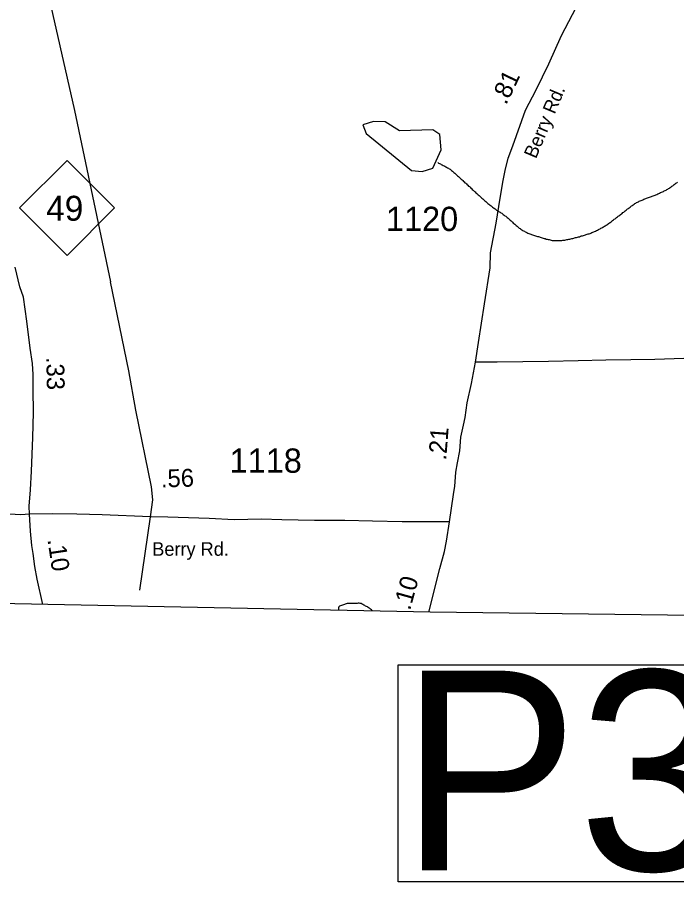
# Model space of a CAD drawing. Extents: x 1950930 to 2061844, y 904556 to 1017002.
# Drawn here: x 1990305 to 1994927, y 904556 to 910614 of the extents above; entities that cross this region are included whole.
import ezdxf

# ---------------------------------------------------------------- set-up
doc = ezdxf.new("R2010")
doc.units = 0
for name, color, linetype in [('Exist Boundary Political CountyLine', 7, 'Continuous'), ('Exist Hydrographic Misc Water Feature', 7, 'Continuous'), ('Exist Road Primary NC Attributed', 7, 'Continuous'), ('Exist Road Primary NC Mileage Hundredths English Label', 7, 'Continuous'), ('Exist Road Primary NC Shield CELL', 7, 'Continuous'), ('Exist Road Primary NC Shield Number Label', 7, 'Continuous'), ('Exist Road Primary US Structure Standard Bridge CELL', 7, 'Continuous'), ('Exist Road Secondary Structure Pipe Number Label', 7, 'Continuous'), ('Exist Road Secondary Type 41 Attributed', 7, 'Continuous'), ('Exist Road Secondary Type 51 Attributed', 7, 'Continuous'), ('Exist Road Secondary Type 51 Label', 7, 'Continuous'), ('Exist Road Secondary Type 51 Number Label', 7, 'Continuous'), ('Exist Utilities Electrical Transmission Line', 7, 'Continuous')]:
    doc.layers.add(name, color=color, linetype=linetype)

msp = doc.modelspace()

# ---------------------------------------------------------------- linework, layer by layer
at = {"layer": 'Exist Boundary Political CountyLine'}
msp.add_lwpolyline([(2014538, 906012.8), (1997082.5, 906396.5), (1993199.8, 906445.3), (1978988.5, 906730.2), (1974332.2, 906819.9), (1966688.7, 906863.1), (1954666.9, 907077.7)], dxfattribs=at)
at = {"layer": 'Exist Hydrographic Misc Water Feature'}
for points in [[(1993142.4, 909532.8), (1993217.3, 909557.5), (1993276.3, 909684.2), (1993267.3, 909792.7), (1993217.3, 909826.5), (1992984.3, 909818.2), (1992884.3, 909882.6), (1992801.4, 909884.3), (1992726.4, 909859.6), (1992751.4, 909800), (1993067.4, 909540.9), (1993142.4, 909532.8)], [(1993252.2, 909595.4), (1993258, 909592.1), (1993264.3, 909588.7), (1993270.7, 909586.1), (1993276.9, 909582.7), (1993283.4, 909579.3), (1993290, 909576.7), (1993296.1, 909573.3), (1993302.5, 909570.6), (1993308.6, 909567.3), (1993314.4, 909563.6), (1993320.3, 909560.3), (1993326.9, 909556), (1993332.2, 909552.8), (1993338, 909548.7), (1993343.5, 909544.2), (1993349.2, 909540.1), (1993354.6, 909536), (1993359.9, 909530.7), (1993365.2, 909526.7), (1993370.6, 909522.6), (1993376.1, 909517.3), (1993380.8, 909512.9), (1993385.9, 909508.1), (1993391.5, 909503.2), (1993396.4, 909498.8), (1993401.9, 909493.9), (1993406.4, 909488.7), (1993411.8, 909483.9), (1993416.9, 909479.4), (1993422, 909474.6), (1993427.2, 909469.4), (1993432.3, 909464.5), (1993437.6, 909460.4), (1993442.5, 909455.2), (1993447.9, 909451.2), (1993453, 909446), (1993458.1, 909441.2), (1993463.2, 909436.6), (1993468.4, 909431.8), (1993473.7, 909427.4), (1993478.8, 909422.6), (1993484.4, 909417.3), (1993489.5, 909413.2), (1993494.2, 909408.5), (1993499.7, 909403.1), (1993504.7, 909399.1), (1993509.8, 909393.9), (1993514.9, 909389.9), (1993520, 909384.7), (1993525.6, 909379.7), (1993530.9, 909375.6), (1993535.6, 909370.5), (1993541.2, 909365.6), (1993545.9, 909361.2), (1993551.4, 909356.3), (1993556.3, 909352), (1993561.9, 909347), (1993567, 909342.2), (1993572.1, 909337.7), (1993577.3, 909332.9), (1993582.6, 909328.5), (1993588.1, 909323.6), (1993592.8, 909319.2), (1993598.4, 909314.2), (1993603.7, 909310.2), (1993609.2, 909305.7), (1993614.6, 909300.9), (1993619.7, 909296.4), (1993625.4, 909292.3), (1993630.4, 909287.1), (1993636.1, 909283), (1993642.1, 909279.7), (1993647.6, 909275.6), (1993653.3, 909271.5), (1993658.9, 909267), (1993664.8, 909263.6), (1993671, 909259.5), (1993676.7, 909256.1), (1993682.4, 909252), (1993688.6, 909248.2), (1993694.3, 909244.1), (1993700.1, 909240.8), (1993705.8, 909236.7), (1993711.4, 909232.2), (1993717.5, 909228), (1993722.8, 909223.9), (1993728, 909219.9), (1993733.7, 909215.4), (1993738.8, 909210.6), (1993744.6, 909206.5), (1993749.5, 909201.2), (1993754.8, 909196.7), (1993760, 909191.9), (1993765.5, 909187), (1993770.6, 909182.6), (1993775.7, 909177.8), (1993780.9, 909172.5), (1993786.2, 909168.4), (1993791.7, 909163.5)], [(1994438.1, 909160.6), (1994443.4, 909164.7), (1994449.1, 909168.7), (1994454.9, 909172.7), (1994460.6, 909176.7), (1994466.4, 909180.7), (1994471.9, 909185.6), (1994477.2, 909189.7), (1994483, 909193.7), (1994488.5, 909198.5), (1994494.2, 909202.5), (1994499.6, 909206.1), (1994505.1, 909211), (1994510.9, 909215), (1994516.4, 909219.8), (1994522.1, 909223.8), (1994527.5, 909227.9), (1994533, 909232.7), (1994538.7, 909236.7), (1994543.9, 909240.3), (1994549.4, 909245.2), (1994555.1, 909249.2), (1994560.5, 909253.2), (1994566, 909258.1), (1994571.8, 909262.1), (1994577.3, 909267), (1994582.6, 909271), (1994588.4, 909275), (1994594.1, 909279), (1994599.6, 909283.9), (1994605, 909287.9), (1994610.7, 909291.9), (1994616.7, 909296.3), (1994622.4, 909300.3), (1994627.7, 909304.3), (1994633.5, 909308.3), (1994639.6, 909312.7), (1994645.8, 909315.8), (1994651.7, 909318.9), (1994657.9, 909322), (1994663.8, 909325.2), (1994670.4, 909328.3), (1994677.2, 909330.5), (1994683.5, 909333.6), (1994689.9, 909335.9), (1994696.2, 909338.5), (1994703.2, 909341.6), (1994709.6, 909343.9), (1994715.9, 909346.1), (1994722.7, 909348.4), (1994729.4, 909350.9), (1994735.8, 909353.3), (1994742.6, 909355.4), (1994748.9, 909358.5), (1994755.7, 909361.2), (1994762, 909363), (1994768.8, 909365.7), (1994775.4, 909368.8), (1994781.5, 909371), (1994787.9, 909373.3), (1994794.4, 909376.4), (1994801, 909379.8), (1994807.2, 909382.1), (1994813.7, 909385.2), (1994820.1, 909387.5), (1994826.4, 909390.6), (1994833, 909393.7), (1994839.6, 909397.2), (1994845.5, 909399.8), (1994851.7, 909403.4), (1994858, 909406.5), (1994863.8, 909410.5), (1994869.9, 909413.6), (1994876.1, 909417.6), (1994881.8, 909421.6), (1994887.1, 909425.6), (1994893.3, 909429.6), (1994898.6, 909433.6), (1994904.6, 909437.6), (1994909.9, 909442.4), (1994915.2, 909446.5), (1994921.2, 909451.3), (1994926.5, 909454.9), (1994932, 909459.8)], [(1993791.7, 909163.5), (1993796.5, 909159.2), (1993802.2, 909154.3), (1993807.7, 909149.8), (1993813.1, 909145.7), (1993818, 909140.4), (1993823.7, 909136.3), (1993829.7, 909133.1), (1993834.8, 909129), (1993841, 909124.9), (1993846.7, 909121.1), (1993852.4, 909117), (1993858.8, 909114.4), (1993864.9, 909111), (1993870.9, 909107.7), (1993877.2, 909105.1), (1993883.8, 909101.7), (1993890.2, 909099), (1993896.5, 909096.5), (1993903.3, 909093.8), (1993909.8, 909092.1), (1993916.6, 909089.4), (1993923.4, 909086.7), (1993929.9, 909084.9), (1993936.7, 909082.6), (1993943.7, 909080.8), (1993950.7, 909078.9), (1993957, 909077.1), (1993964, 909074.5), (1993970.3, 909072.7), (1993977.3, 909070.8), (1993984.1, 909068.6), (1993991, 909066.3), (1993998, 909064.9), (1994004.4, 909063), (1994011.8, 909060.3), (1994018.1, 909058.5), (1994025.5, 909057), (1994032.3, 909056), (1994039, 909054.1), (1994046.2, 909053.1), (1994053, 909051.1), (1994060.2, 909050.1), (1994066.7, 909049.5), (1994073.5, 909049.3), (1994080.2, 909049.1), (1994087.4, 909048.8), (1994094.4, 909049), (1994100.8, 909049.6), (1994107.9, 909049.3), (1994114.9, 909049.9), (1994121.9, 909050.8), (1994128.4, 909052.3), (1994135.8, 909052.8), (1994142.6, 909053.4), (1994149.3, 909055.2), (1994156.3, 909055.8), (1994163.3, 909057.2), (1994169.9, 909058.9), (1994177, 909060.4), (1994184, 909061.7), (1994190.8, 909063.6), (1994197.7, 909064.9), (1994204.7, 909066.3), (1994211.3, 909067.8), (1994218.2, 909070.3), (1994225.2, 909071.7), (1994231.8, 909073.1), (1994239, 909075.2), (1994245.5, 909076.7), (1994252.3, 909079.3), (1994259.1, 909081.6), (1994266.2, 909082.9), (1994272.6, 909085.6), (1994279.6, 909086.9), (1994286.3, 909089.2), (1994293.1, 909091.4), (1994299.2, 909093.3), (1994306, 909095.5), (1994312.8, 909097.7), (1994319.1, 909100.1), (1994325.9, 909102.2), (1994332.3, 909105.3), (1994339.2, 909107.9), (1994345.6, 909110.2), (1994351.5, 909113.4), (1994358.5, 909116.4), (1994364.4, 909119.5), (1994371.4, 909122.5), (1994377.4, 909126.1), (1994383.5, 909129.2), (1994389.9, 909132.2), (1994396, 909135.4), (1994402, 909138.6), (1994408.3, 909142.5), (1994414.3, 909145.6), (1994420, 909149.6), (1994426.2, 909152.8), (1994432.3, 909156.6), (1994438.1, 909160.6)], [(1992794.3, 906453.5), (1992791.7, 906456.9), (1992787.4, 906462.1), (1992781.7, 906466.2), (1992776.5, 906470.3), (1992770.4, 906474.4), (1992764.6, 906478.2), (1992758.5, 906482.3), (1992752.3, 906485.6), (1992746, 906488.3), (1992740, 906491.6), (1992733.9, 906495), (1992727.7, 906499.2), (1992722, 906502.5), (1992715.4, 906506.3), (1992708.7, 906507), (1992702.1, 906507.9), (1992695.1, 906507.4), (1992687.7, 906506.9), (1992680.8, 906505.8), (1992673.6, 906506.1), (1992666.8, 906506.3), (1992659.6, 906506.7), (1992652.5, 906506.6), (1992645.7, 906506.8), (1992638.9, 906507), (1992631.6, 906506), (1992624.6, 906505.5), (1992617.8, 906504.9), (1992611, 906503.1), (1992604.1, 906501.7), (1992597.5, 906498.7), (1992591.2, 906495.6), (1992584.8, 906493.2), (1992578.2, 906491.9), (1992571.1, 906489.3), (1992564.1, 906486.3), (1992558.8, 906482.3), (1992556.9, 906476.4), (1992556.5, 906469.1), (1992557.1, 906461.7), (1992557.5, 906458.2)]]:
    msp.add_lwpolyline(points, dxfattribs=at)
at = {"layer": 'Exist Road Primary NC Attributed'}
for points in [[(1990391.3, 907132.9), (1990389.2, 907187), (1990398.3, 907302.5), (1990404.7, 907433.3), (1990414.6, 907670.5), (1990418.9, 907844.5), (1990415.6, 908006.2), (1990415.6, 908111.8), (1990412.9, 908188.4), (1990396.5, 908294.5), (1990371.9, 908485.6), (1990348.4, 908651.8), (1990323.3, 908725.6), (1990289.9, 908863.8)], [(1990484.1, 906499.8), (1990445.7, 906675.9), (1990429.2, 906765), (1990416, 906855.7), (1990407.8, 906911.8), (1990397.9, 907014.1), (1990391.3, 907132.9)]]:
    msp.add_lwpolyline(points, dxfattribs=at)
at = {"layer": 'Exist Road Primary NC Shield CELL'}
msp.add_lwpolyline([(1990320.8, 909278), (1990653.8, 909611), (1990986.8, 909278), (1990653.8, 908945)], close=True, dxfattribs=at)
at = {"layer": 'Exist Road Secondary Structure Pipe Number Label'}
msp.add_lwpolyline([(1992975.1, 906075.7), (1996956.8, 906075.7), (1996956.8, 904556.3), (1992975.1, 904556.3)], close=True, dxfattribs=at)
at = {"layer": 'Exist Road Secondary Type 41 Attributed'}
msp.add_lwpolyline([(1993334.9, 907077.7), (1993001.9, 907079.3), (1992795, 907083.4), (1992600.4, 907086.7), (1992389.4, 907088.4), (1992159.4, 907092.5), (1992016, 907097.5), (1991824.7, 907092.5), (1991649.2, 907101.6), (1991361.5, 907110.7), (1991244.4, 907114), (1991238.9, 907114.2), (1990899.9, 907126.3), (1990721.8, 907132.1), (1990551.6, 907134.2), (1990391.3, 907132.9)], dxfattribs=at)
at = {"layer": 'Exist Road Secondary Type 51 Attributed'}
for points in [[(1993517.2, 908196.8), (1993537.8, 908334.6), (1993579, 908606.9), (1993619.4, 908858.5), (1993622.7, 908963), (1993661.9, 909172.4), (1993690.4, 909345.9), (1993710.2, 909471.5), (1993723.3, 909541.3), (1993746.6, 909627), (1993777.8, 909712.4), (1993866.1, 909963), (1993942.2, 910106.1), (1994031.2, 910288.5), (1994120.1, 910487), (1994301.6, 910837.7)], [(1993334.9, 907077.7), (1993361.8, 907269.1), (1993370.9, 907328.5), (1993376.2, 907390.8), (1993379.5, 907427.1), (1993391.1, 907491.4), (1993405.9, 907575.6), (1993413.3, 907672.7), (1993432.6, 907756.4), (1993443.3, 907810.2), (1993457, 907911.9), (1993487.5, 908048.3), (1993517.2, 908196.8)], [(1994977, 908222.7), (1994774.5, 908216.7), (1994605.7, 908213.7), (1994430.5, 908211.2), (1994235.3, 908205.7), (1994028.6, 908202.3), (1993668.8, 908197.1), (1993517.2, 908196.8)], [(1990391.3, 907132.9), (1990331.2, 907127.8), (1990042.2, 907144.1), (1989668.3, 907168.4), (1989428.5, 907180), (1989236.8, 907191.1), (1988944.6, 907203.9), (1988734.4, 907216.3), (1988537.9, 907221.8), (1988283.1, 907238.1), (1987889.6, 907240.7), (1987419.4, 907179.6), (1987319.5, 907167.2), (1987109.8, 907141.3), (1986989.5, 907123.2), (1986870, 907114.4), (1986699.1, 907091.7), (1986659.8, 907086.4)], [(1993188.5, 906445.5), (1993267, 906751.8), (1993300, 906870.6), (1993313.2, 906943.2), (1993334.9, 907077.7)]]:
    msp.add_lwpolyline(points, dxfattribs=at)
at = {"layer": 'Exist Utilities Electrical Transmission Line'}
msp.add_line((1991164.2, 906599.6), (1991238.9, 907114.2), dxfattribs=at)
for points in [[(1990193.3, 912229.9), (1990707.2, 909961.6), (1990957.5, 908760.5)], [(1991238.9, 907114.2), (1991255.9, 907231.6), (1991245.4, 907323.9), (1991135.4, 907861.3), (1991087.7, 908135.9), (1990957.5, 908760.5)]]:
    msp.add_lwpolyline(points, dxfattribs=at)

# ---------------------------------------------------------------- texts
at = {"layer": 'Exist Road Primary NC Mileage Hundredths English Label'}
for s, rotation, p in [('.33', 271.16813, (1990508.3, 908233.2)), ('.10', 278.35877, (1990516.5, 906953.8))]:
    msp.add_text(s, height=125, rotation=rotation, dxfattribs=at).set_placement(p)
at = {"layer": 'Exist Road Primary NC Shield Number Label'}
msp.add_text('49', height=175, dxfattribs=at).set_placement((1990507.9, 909188.3))
at = {"layer": 'Exist Road Primary US Structure Standard Bridge CELL'}
for s, rotation, p in [('.81', 64.01722, (1993730.7, 909995)), ('.21', 85.63228, (1993310.8, 907506.5)), ('.56', 1.48267, (1991312.9, 907319.5)), ('.10', 74.48827, (1993057.3, 906452.6))]:
    msp.add_text(s, height=125, rotation=rotation, dxfattribs=at).set_placement(p)
at = {"layer": 'Exist Road Secondary Structure Pipe Number Label'}
msp.add_text('P38', height=1400, dxfattribs=at).set_placement((1992988.2, 904635.4))
at = {"layer": 'Exist Road Secondary Type 51 Label'}
msp.add_text('Berry Rd.', height=95, rotation=67.18161, dxfattribs=at).set_placement((1993940, 909618.1))
msp.add_text('Berry Rd.', height=95, dxfattribs=at).set_placement((1991251.3, 906840.5))
at = {"layer": 'Exist Road Secondary Type 51 Number Label'}
for s, p in [('1120', (1992889.4, 909116.5)), ('1118', (1991793.7, 907422.3))]:
    msp.add_text(s, height=170, dxfattribs=at).set_placement(p)

doc.saveas('drawing.dxf')
